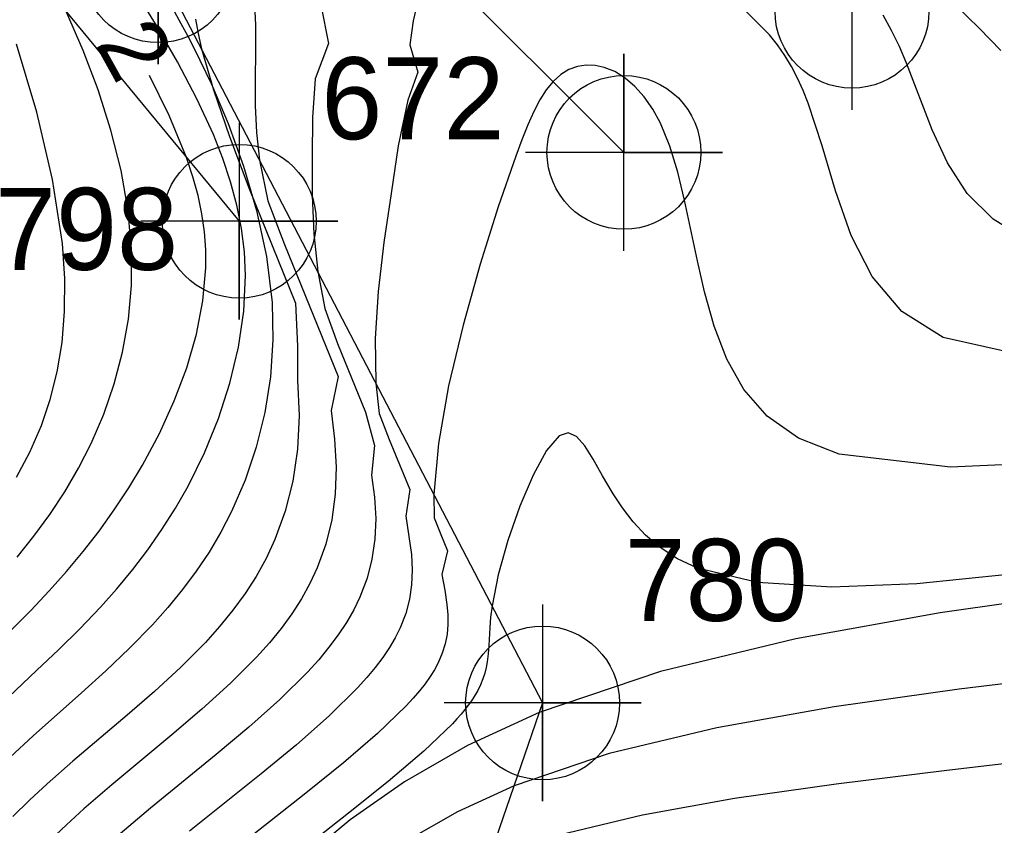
# Model space of a CAD drawing. Extents: x 2602990 to 2605851, y 618069 to 619180.
# Drawn here: x 2604065.5 to 2604095.21, y 618330.28 to 618354.86 of the extents above; entities that cross this region are included whole.
import ezdxf

# ---------------------------------------------------------------- set-up
doc = ezdxf.new("R2010")
doc.units = 0
for name, color, linetype in [('DTM Contours Major', 7, 'Continuous'), ('DTM Contours Major Text', 7, 'Continuous'), ('DTM Contours Minor', 7, 'Continuous'), ('Exist DTM Breakline', 7, 'Continuous'), ('Exist DTM Breakline Cogo Number', 7, 'Continuous'), ('Exist DTM Breakline Cogo Point CELL', 7, 'Continuous'), ('Exist DTM Breakline Underwater', 7, 'Continuous'), ('Exist Roads Soil', 7, 'Continuous'), ('Exist Roads Soil Cogo Point CELL', 7, 'Continuous')]:
    doc.layers.add(name, color=color, linetype=linetype)

# ---------------------------------------------------------------- blocks, each defined once
blk = doc.blocks.new('EXIST DTM BREAKLINE COGO POINT')
at = {"layer": 'Exist DTM Breakline Cogo Point CELL'}
blk.add_lwpolyline([(0, 0.06), (0, -0.06), (0, 0), (0.06, 0), (-0.06, 0)], dxfattribs=at)
blk.add_circle((0, 0), 0.04688, dxfattribs=at)
blk = doc.blocks.new('EXIST ROADS SOIL COGO POINT')
at = {"layer": 'Exist Roads Soil Cogo Point CELL'}
blk.add_lwpolyline([(0, -0.06), (0, 0.06), (0, 0), (0.06, 0), (-0.06, 0)], dxfattribs=at)
blk.add_circle((0, 0), 0.04688, dxfattribs=at)

msp = doc.modelspace()

# ---------------------------------------------------------------- linework, layer by layer
at = {"layer": 'DTM Contours Major'}
for points in [[(2604065.273, 618336.262), (2604065.846, 618336.843), (2604066.409, 618337.439), (2604066.932, 618338.027), (2604067.438, 618338.633), (2604067.925, 618339.26), (2604068.39, 618339.908), (2604068.833, 618340.579), (2604069.251, 618341.273), (2604069.763, 618342.234), (2604070.215, 618343.226), (2604070.595, 618344.239), (2604070.89, 618345.261), (2604071.089, 618346.28), (2604071.179, 618347.285), (2604071.178, 618347.834), (2604071.138, 618348.381), (2604071.061, 618348.93), (2604070.944, 618349.489), (2604070.786, 618350.061), (2604070.588, 618350.653), (2604070.063, 618351.928), (2604069.459, 618353.151)], [(2604113.52, 618336.663), (2604109.933, 618336.323), (2604106.068, 618335.874), (2604102.117, 618335.395), (2604098.084, 618334.922), (2604094.129, 618334.44), (2604090.324, 618333.903), (2604086.746, 618333.264), (2604083.47, 618332.478), (2604080.569, 618331.497), (2604078.841, 618330.703), (2604077.314, 618329.83)]]:
    msp.add_lwpolyline(points, dxfattribs=at)
at = {"layer": 'DTM Contours Minor'}
for points in [[(2604065.427, 618338.466), (2604065.937, 618339.102), (2604066.422, 618339.763), (2604066.879, 618340.454), (2604067.302, 618341.175), (2604067.687, 618341.929), (2604068.069, 618342.819), (2604068.39, 618343.75), (2604068.642, 618344.717), (2604068.819, 618345.717), (2604068.913, 618346.747), (2604068.917, 618347.803), (2604068.81, 618349.018), (2604068.595, 618350.249), (2604068.286, 618351.483), (2604067.896, 618352.708), (2604067.441, 618353.912), (2604066.935, 618355.081), (2604066.453, 618356.083), (2604065.941, 618357.059), (2604065.398, 618358.021)], [(2604064.726, 618333.791), (2604066.029, 618335.016), (2604066.687, 618335.641), (2604067.337, 618336.282), (2604067.968, 618336.941), (2604068.469, 618337.504), (2604068.95, 618338.085), (2604069.409, 618338.687), (2604069.843, 618339.31), (2604070.253, 618339.958), (2604070.636, 618340.632), (2604071.133, 618341.641), (2604071.563, 618342.692), (2604071.914, 618343.774), (2604072.176, 618344.871), (2604072.337, 618345.968), (2604072.387, 618347.053), (2604072.353, 618347.775), (2604072.264, 618348.488), (2604072.124, 618349.198), (2604071.933, 618349.907), (2604071.694, 618350.622), (2604071.41, 618351.345), (2604070.909, 618352.438), (2604070.319, 618353.564), (2604069.649, 618354.727), (2604068.905, 618355.931)], [(2604072.647, 618355.515), (2604072.687, 618354.682), (2604072.691, 618353.864), (2604072.683, 618353.052), (2604072.685, 618352.238), (2604072.722, 618351.413), (2604072.815, 618350.566), (2604073.07, 618349.325), (2604073.571, 618347.997), (2604075.208, 618343.976), (2604075, 618342.931), (2604075.096, 618342.057), (2604075.147, 618341.205), (2604075.119, 618340.388), (2604075.013, 618339.606), (2604074.832, 618338.857), (2604074.575, 618338.143), (2604074.351, 618337.662), (2604074.092, 618337.195), (2604073.799, 618336.74), (2604073.473, 618336.294), (2604073.114, 618335.854), (2604072.725, 618335.42), (2604071.926, 618334.619), (2604071.054, 618333.828), (2604070.141, 618333.047), (2604068.313, 618331.527), (2604067.461, 618330.792), (2604066.931, 618330.308), (2604066.438, 618329.833)], [(2604077.651, 618355.477), (2604077.497, 618354.819), (2604077.392, 618354.079), (2604077.637, 618353.254), (2604077.334, 618352.4), (2604077.038, 618351.007), (2604076.821, 618349.547), (2604076.605, 618348.053), (2604076.431, 618346.566), (2604076.335, 618345.126), (2604076.356, 618343.772), (2604076.463, 618342.844), (2604076.766, 618342.056), (2604077.39, 618340.524), (2604077.275, 618339.71), (2604077.443, 618338.547), (2604077.468, 618338.079), (2604077.449, 618337.624), (2604077.383, 618337.18), (2604077.268, 618336.743), (2604077.1, 618336.311), (2604076.95, 618336.01), (2604076.774, 618335.708), (2604076.571, 618335.406), (2604076.341, 618335.102), (2604076.085, 618334.794), (2604075.804, 618334.481), (2604074.937, 618333.627), (2604073.939, 618332.748), (2604072.863, 618331.859), (2604070.683, 618330.107)], [(2604074.678, 618355.299), (2604074.913, 618354.12), (2604074.511, 618353.047), (2604074.428, 618351.873), (2604074.415, 618350.677), (2604074.418, 618349.49), (2604074.465, 618348.318), (2604074.586, 618347.169), (2604074.801, 618346.044), (2604075.19, 618344.974), (2604076.039, 618342.887), (2604076.314, 618341.87), (2604076.223, 618340.962), (2604076.319, 618340.289), (2604076.354, 618339.64), (2604076.328, 618339.013), (2604076.24, 618338.407), (2604076.089, 618337.82), (2604075.874, 618337.25), (2604075.684, 618336.859), (2604075.463, 618336.475), (2604075.211, 618336.094), (2604074.929, 618335.716), (2604074.617, 618335.339), (2604074.275, 618334.961), (2604073.433, 618334.127), (2604072.493, 618333.287), (2604071.496, 618332.451), (2604069.493, 618330.814), (2604068.567, 618330.029)], [(2604095.394, 618353.906), (2604094.743, 618354.589), (2604094.026, 618355.285)], [(2604070.221, 618355.093), (2604070.421, 618354.737), (2604070.623, 618354.364), (2604070.827, 618353.971), (2604071.347, 618352.889), (2604071.856, 618351.685), (2604072.326, 618350.389), (2604072.725, 618349.029), (2604073.025, 618347.633), (2604073.195, 618346.231), (2604073.22, 618345.086), (2604073.144, 618343.963), (2604072.973, 618342.871), (2604072.714, 618341.818), (2604072.375, 618340.81), (2604071.964, 618339.856), (2604071.635, 618339.223), (2604071.276, 618338.617), (2604070.886, 618338.035), (2604070.468, 618337.474), (2604070.023, 618336.932), (2604069.552, 618336.405), (2604068.858, 618335.694), (2604068.133, 618335.003), (2604067.391, 618334.328), (2604065.918, 618333.013), (2604065.219, 618332.365)], [(2604070.861, 618354.871), (2604070.94, 618354.433), (2604071.045, 618353.964), (2604071.412, 618352.709), (2604071.901, 618351.291), (2604072.485, 618349.72), (2604073.915, 618346.207), (2604073.972, 618344.897), (2604073.973, 618343.862), (2604074.019, 618342.784), (2604073.968, 618341.758), (2604073.824, 618340.784), (2604073.593, 618339.865), (2604073.28, 618339.001), (2604073.014, 618338.428), (2604072.711, 618337.88), (2604072.373, 618337.353), (2604072.002, 618336.844), (2604071.599, 618336.35), (2604071.165, 618335.866), (2604070.415, 618335.11), (2604069.613, 618334.372), (2604068.783, 618333.649), (2604067.128, 618332.245), (2604066.349, 618331.559), (2604065.809, 618331.055), (2604065.303, 618330.557)], [(2604096.183, 618344.597), (2604093.645, 618345.165), (2604092.381, 618345.957), (2604091.476, 618347.021), (2604090.836, 618348.273), (2604090.362, 618349.628), (2604089.959, 618351.002), (2604089.53, 618352.31), (2604089.374, 618352.696), (2604089.205, 618353.066), (2604089.019, 618353.42), (2604088.817, 618353.76), (2604088.595, 618354.084), (2604088.352, 618354.391), (2604087.618, 618355.119)], [(2604096.167, 618348.151), (2604095.167, 618348.77), (2604094.376, 618349.556), (2604093.775, 618350.485), (2604093.305, 618351.495), (2604092.529, 618353.524), (2604092.307, 618354.037), (2604092.069, 618354.524), (2604091.815, 618354.984)], [(2604065.414, 618340.902), (2604065.82, 618341.666), (2604066.172, 618342.477), (2604066.441, 618343.273), (2604066.651, 618344.116), (2604066.798, 618345.01), (2604066.877, 618345.959), (2604066.883, 618346.965), (2604066.812, 618348.032), (2604066.512, 618349.983), (2604066.027, 618352.034), (2604065.409, 618354.099)], [(2604098.133, 618341.403), (2604093.862, 618341.204), (2604090.475, 618341.605), (2604089.237, 618342.095), (2604088.284, 618342.764), (2604087.57, 618343.577), (2604087.046, 618344.501), (2604086.663, 618345.503), (2604086.374, 618346.55), (2604086.157, 618347.498), (2604085.765, 618349.345), (2604085.556, 618350.204), (2604085.318, 618350.994), (2604085.032, 618351.695), (2604084.798, 618352.124), (2604084.536, 618352.498), (2604084.252, 618352.815), (2604083.95, 618353.071), (2604083.634, 618353.266), (2604083.309, 618353.397), (2604083.038, 618353.454), (2604082.767, 618353.464), (2604082.5, 618353.423), (2604082.24, 618353.328), (2604081.991, 618353.177), (2604081.756, 618352.965), (2604081.551, 618352.711), (2604081.358, 618352.404), (2604081.172, 618352.047), (2604080.99, 618351.64), (2604080.808, 618351.187), (2604080.622, 618350.691), (2604080.084, 618349.147), (2604079.533, 618347.397), (2604079.015, 618345.542), (2604078.576, 618343.686), (2604078.265, 618341.929), (2604078.126, 618340.374), (2604078.136, 618339.661), (2604078.335, 618339.153), (2604078.538, 618338.656), (2604078.368, 618337.934), (2604078.458, 618337.461), (2604078.525, 618337.023), (2604078.552, 618336.711), (2604078.555, 618336.408), (2604078.529, 618336.113), (2604078.472, 618335.823), (2604078.381, 618335.533), (2604078.254, 618335.241), (2604078.141, 618335.033), (2604078.008, 618334.822), (2604077.856, 618334.607), (2604077.684, 618334.388), (2604077.492, 618334.163), (2604077.28, 618333.932), (2604076.41, 618333.092), (2604075.368, 618332.195), (2604074.221, 618331.267), (2604071.87, 618329.409)], [(2604095.626, 618337.939), (2604092.841, 618337.648), (2604090.252, 618337.547), (2604087.983, 618337.69), (2604086.157, 618338.131), (2604085.543, 618338.418), (2604085.019, 618338.757), (2604084.574, 618339.135), (2604084.195, 618339.541), (2604083.871, 618339.964), (2604083.59, 618340.392), (2604083.264, 618340.947), (2604082.98, 618341.45), (2604082.721, 618341.863), (2604082.472, 618342.146), (2604082.219, 618342.26), (2604081.946, 618342.166), (2604081.559, 618341.716), (2604081.148, 618340.968), (2604080.744, 618340.021), (2604080.38, 618338.974), (2604080.087, 618337.926), (2604079.897, 618336.977), (2604079.854, 618336.637), (2604079.828, 618336.325), (2604079.797, 618335.771), (2604079.78, 618335.519), (2604079.751, 618335.278), (2604079.719, 618335.101), (2604079.676, 618334.926), (2604079.62, 618334.752), (2604079.549, 618334.577), (2604079.461, 618334.4), (2604079.355, 618334.219), (2604079.27, 618334.088), (2604079.174, 618333.955), (2604079.069, 618333.819), (2604078.953, 618333.679), (2604078.827, 618333.535), (2604078.691, 618333.387), (2604077.819, 618332.55), (2604076.738, 618331.629), (2604075.526, 618330.657), (2604073.022, 618328.693)], [(2604116.327, 618339.233), (2604116.325, 618339.233), (2604114.165, 618339.185), (2604111.84, 618339.005), (2604109.34, 618338.736), (2604106.652, 618338.42), (2604102.47, 618337.943), (2604098.046, 618337.409), (2604093.55, 618336.77), (2604089.154, 618335.977), (2604085.026, 618334.98), (2604081.337, 618333.731), (2604079.15, 618332.719), (2604077.234, 618331.611), (2604075.578, 618330.453), (2604074.17, 618329.288)], [(2604114.725, 618334.189), (2604112.98, 618334.073), (2604107.79, 618333.575), (2604102.509, 618332.985), (2604093.755, 618331.963), (2604090.377, 618331.548), (2604087.281, 618331.106), (2604084.479, 618330.601), (2604081.981, 618329.999)]]:
    msp.add_lwpolyline(points, dxfattribs=at)
at = {"layer": 'Exist DTM Breakline'}
for points in [[(2603980.961, 618482.81), (2603991.317, 618481.91), (2604021.685, 618480.962), (2604022.58, 618472.591), (2604032.688, 618438.475), (2604040.417, 618418.201), (2604044.397, 618407.821), (2604049.306, 618391.648), (2604054.884, 618376.066), (2604069.726, 618356.495), (2604081.437, 618334.021), (2604077.048, 618321.258), (2604071.244, 618308.511), (2604061.122, 618272.322)], [(2604043.777, 618402.822), (2604049.145, 618384.857), (2604060.833, 618362.476), (2604072.196, 618348.705)]]:
    msp.add_lwpolyline(points, dxfattribs=at)
msp.add_spline([(2604056.195, 618608.101), (2604070.612, 618564.846), (2604060.948, 618498.617), (2604052.223, 618447.183), (2604051.568, 618445.166), (2604051.779, 618438.355), (2604056.316, 618420.051), (2604056.045, 618414.227), (2604060.112, 618404.174), (2604065.814, 618393.977), (2604079.591, 618374.932), (2604102.645, 618354.376), (2604129.573, 618330.438), (2604185.644, 618288.739), (2604229.181, 618260.22), (2604259.941, 618240.43), (2604275.412, 618231.212), (2604276.014, 618212.47)], degree=3, dxfattribs=at)
at = {"layer": 'Exist DTM Breakline Underwater'}
msp.add_spline([(2604068.235, 618404.026), (2604081.862, 618390.481), (2604106.657, 618363.116), (2604137.711, 618338.436), (2604184.389, 618299.643), (2604239.062, 618271.475), (2604260.626, 618254.325), (2604289.805, 618238.046)], degree=3, dxfattribs=at)
at = {"layer": 'Exist Roads Soil'}
msp.add_lwpolyline([(2604083.916, 618350.806), (2604072.391, 618362.329), (2604063.917, 618374.331), (2604054.038, 618391.541), (2604046.708, 618408.782), (2604043.031, 618423.302), (2604039.099, 618441.937)], dxfattribs=at)

# ---------------------------------------------------------------- block references
at = {"layer": 'Exist DTM Breakline Cogo Point CELL', "xscale": 50, "yscale": 50}
for p in [(2604069.726, 618356.495), (2604072.196, 618348.705), (2604081.437, 618334.021)]:
    msp.add_blockref('EXIST DTM BREAKLINE COGO POINT', p, dxfattribs=at)
at = {"layer": 'Exist Roads Soil Cogo Point CELL', "xscale": 50, "yscale": 50}
for p in [(2604090.865, 618355.107), (2604083.916, 618350.806)]:
    msp.add_blockref('EXIST ROADS SOIL COGO POINT', p, dxfattribs=at)

# ---------------------------------------------------------------- texts
at = {"layer": 'DTM Contours Major Text'}
msp.add_text('2', height=2, rotation=298.9909, dxfattribs=at).set_placement((2604067.789, 618354.116))
at = {"layer": 'Exist DTM Breakline Cogo Number'}
for s, p in [('672', (2604074.696, 618351.205)), ('798', (2604064.755, 618347.223)), ('780', (2604083.937, 618336.521))]:
    msp.add_text(s, height=2.5, dxfattribs=at).set_placement(p)

doc.saveas('drawing.dxf')
